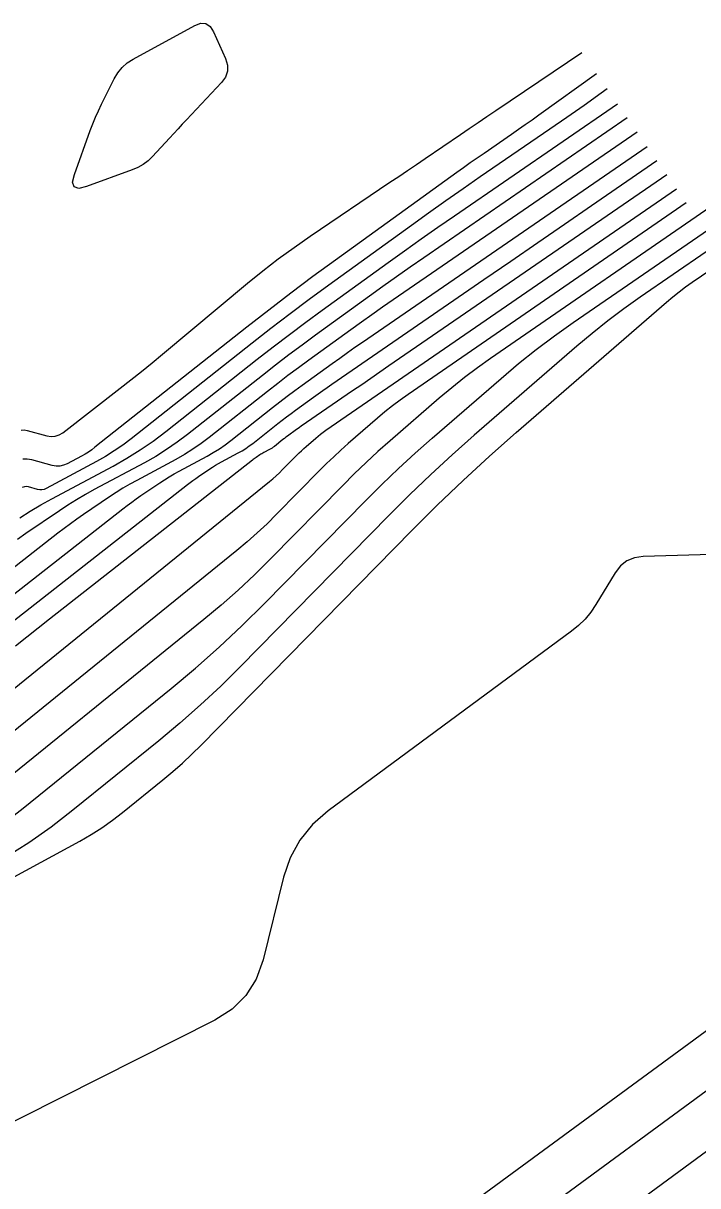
# Model space of a CAD drawing. Extents: x 1768942 to 1774819, y 723037 to 732099.
# Drawn here: x 1770755.9 to 1770796.8, y 726606.2 to 726676.7 of the extents above; entities that cross this region are included whole.
import ezdxf

# ---------------------------------------------------------------- set-up
doc = ezdxf.new("R2010")
doc.units = 0
doc.layers.add('R_Contours', color=7, linetype='Continuous')

msp = doc.modelspace()

# ---------------------------------------------------------------- linework, layer by layer
at = {"layer": 'R_Contours'}
msp.add_lwpolyline([(1770760.074, 726670.623), (1770760.239, 726671.024), (1770760.415, 726671.419), (1770760.602, 726671.809), (1770761.376, 726673.36), (1770761.593, 726673.725), (1770761.857, 726674.045), (1770762.167, 726674.32), (1770762.524, 726674.55), (1770766.265, 726676.59), (1770766.629, 726676.726), (1770766.941, 726676.707), (1770767.201, 726676.534), (1770767.41, 726676.206), (1770768.142, 726674.587), (1770768.264, 726674.193), (1770768.264, 726673.819), (1770768.142, 726673.465), (1770767.898, 726673.132), (1770765.773, 726670.877), (1770765.512, 726670.6), (1770765.252, 726670.322), (1770764.993, 726670.044), (1770764.735, 726669.764), (1770763.702, 726668.646), (1770763.432, 726668.386), (1770763.136, 726668.162), (1770762.816, 726667.976), (1770762.471, 726667.828), (1770759.703, 726666.824), (1770759.223, 726666.713), (1770758.94, 726666.799), (1770758.854, 726667.082), (1770758.964, 726667.562), (1770759.921, 726670.218)], close=True, dxfattribs=at)
for points in [[(1770755.725, 726652.057), (1770755.904, 726652.066), (1770756.09, 726652.035), (1770757.292, 726651.704), (1770757.55, 726651.661), (1770757.796, 726651.679), (1770758.03, 726651.756), (1770758.252, 726651.893), (1770761.735, 726654.591), (1770762.386, 726655.099), (1770763.032, 726655.613), (1770763.673, 726656.133), (1770764.309, 726656.658), (1770769.472, 726660.958), (1770770.395, 726661.707), (1770771.336, 726662.432), (1770772.295, 726663.134), (1770773.272, 726663.811), (1770778.117, 726667.079), (1770778.653, 726667.441), (1770779.188, 726667.803), (1770779.723, 726668.167), (1770780.257, 726668.531), (1770782.394, 726669.988), (1770782.929, 726670.352), (1770783.464, 726670.715), (1770783.999, 726671.078), (1770784.536, 726671.439), (1770789.755, 726674.95)], [(1770790.651, 726673.663), (1770787.155, 726671.15), (1770786.742, 726670.855), (1770786.328, 726670.562), (1770785.913, 726670.272), (1770785.495, 726669.983), (1770783.824, 726668.835), (1770783.407, 726668.546), (1770782.991, 726668.255), (1770782.577, 726667.962), (1770782.165, 726667.667), (1770774.802, 726662.35), (1770773.443, 726661.358), (1770772.096, 726660.351), (1770770.759, 726659.33), (1770769.433, 726658.294), (1770760.21, 726651.009), (1770760.015, 726650.862), (1770759.814, 726650.723), (1770759.606, 726650.594), (1770759.393, 726650.473), (1770758.528, 726650.01), (1770758.309, 726649.917), (1770758.085, 726649.869), (1770757.856, 726649.866), (1770757.622, 726649.909), (1770756.383, 726650.25), (1770756.103, 726650.298), (1770755.834, 726650.283)], [(1770791.294, 726672.739), (1770790.929, 726672.478), (1770789.893, 726671.746), (1770788.853, 726671.019), (1770787.809, 726670.298), (1770783.596, 726667.403), (1770782.548, 726666.678), (1770781.504, 726665.947), (1770780.464, 726665.21), (1770779.428, 726664.467), (1770774.399, 726660.836), (1770773.221, 726659.976), (1770772.053, 726659.103), (1770770.894, 726658.218), (1770769.745, 726657.32), (1770762.399, 726651.517), (1770761.9, 726651.141), (1770761.386, 726650.787), (1770760.857, 726650.457), (1770760.313, 726650.15), (1770757.249, 726648.509), (1770757.123, 726648.456), (1770756.994, 726648.428), (1770756.863, 726648.427), (1770756.729, 726648.451), (1770756.185, 726648.601), (1770756.052, 726648.623), (1770755.924, 726648.616), (1770755.801, 726648.58)], [(1770755.646, 726646.734), (1770756.285, 726647.132), (1770756.935, 726647.514), (1770757.595, 726647.879), (1770761.322, 726649.874), (1770762.153, 726650.343), (1770762.961, 726650.848), (1770763.746, 726651.387), (1770764.508, 726651.962), (1770770.057, 726656.345), (1770771.03, 726657.105), (1770772.011, 726657.855), (1770773, 726658.593), (1770773.996, 726659.321), (1770778, 726662.212), (1770779.004, 726662.932), (1770780.011, 726663.646), (1770781.022, 726664.354), (1770782.038, 726665.056), (1770791.916, 726671.844)], [(1770792.517, 726670.981), (1770780.176, 726662.501), (1770779.344, 726661.927), (1770778.517, 726661.347), (1770777.692, 726660.763), (1770776.871, 726660.173), (1770773.594, 726657.807), (1770772.778, 726657.211), (1770771.968, 726656.607), (1770771.165, 726655.993), (1770770.369, 726655.371), (1770765.827, 726651.783), (1770765.203, 726651.313), (1770764.561, 726650.871), (1770763.899, 726650.458), (1770763.219, 726650.074), (1770760.169, 726648.441), (1770759.628, 726648.142), (1770759.096, 726647.83), (1770758.573, 726647.503), (1770758.058, 726647.163), (1770756.014, 726645.774), (1770755.506, 726645.423)], [(1770793.117, 726670.119), (1770778.314, 726659.946), (1770777.667, 726659.499), (1770777.022, 726659.048), (1770776.381, 726658.593), (1770775.742, 726658.135), (1770773.191, 726656.293), (1770772.556, 726655.829), (1770771.926, 726655.358), (1770771.301, 726654.881), (1770770.681, 726654.397), (1770767.146, 726651.604), (1770766.661, 726651.238), (1770766.16, 726650.894), (1770765.646, 726650.573), (1770765.116, 726650.274), (1770762.742, 726649.003), (1770762.321, 726648.77), (1770761.907, 726648.527), (1770761.5, 726648.273), (1770761.099, 726648.008), (1770759.508, 726646.927), (1770759.113, 726646.654), (1770758.722, 726646.374), (1770758.337, 726646.087), (1770757.956, 726645.794), (1770742.307, 726633.548)], [(1770737.865, 726628.468), (1770761.892, 726647.27), (1770762.164, 726647.48), (1770762.44, 726647.685), (1770762.72, 726647.885), (1770763.002, 726648.08), (1770764.14, 726648.854), (1770764.427, 726649.043), (1770764.718, 726649.225), (1770765.014, 726649.399), (1770765.315, 726649.565), (1770767.013, 726650.474), (1770767.392, 726650.688), (1770767.76, 726650.918), (1770768.118, 726651.163), (1770768.465, 726651.425), (1770770.993, 726653.422), (1770771.436, 726653.769), (1770771.883, 726654.11), (1770772.334, 726654.447), (1770772.788, 726654.778), (1770774.612, 726656.096), (1770775.069, 726656.424), (1770775.528, 726656.749), (1770775.989, 726657.072), (1770776.452, 726657.391), (1770793.718, 726669.256)], [(1770733.424, 726623.388), (1770765.828, 726648.746), (1770765.992, 726648.872), (1770766.158, 726648.995), (1770766.326, 726649.116), (1770766.497, 726649.234), (1770767.181, 726649.699), (1770767.354, 726649.813), (1770767.529, 726649.922), (1770767.707, 726650.027), (1770767.888, 726650.127), (1770768.91, 726650.674), (1770769.138, 726650.803), (1770769.359, 726650.941), (1770769.575, 726651.089), (1770769.784, 726651.246), (1770771.305, 726652.448), (1770771.572, 726652.657), (1770771.841, 726652.862), (1770772.112, 726653.065), (1770772.385, 726653.264), (1770773.483, 726654.057), (1770773.758, 726654.254), (1770774.034, 726654.45), (1770774.311, 726654.644), (1770774.59, 726654.837), (1770783.819, 726661.178), (1770785.451, 726662.299), (1770787.082, 726663.421), (1770788.712, 726664.542), (1770790.343, 726665.664), (1770794.315, 726668.398)], [(1770794.91, 726667.542), (1770778.055, 726655.943), (1770777.504, 726655.564), (1770776.952, 726655.185), (1770776.401, 726654.806), (1770775.849, 726654.426), (1770772.728, 726652.282), (1770772.634, 726652.216), (1770772.54, 726652.151), (1770772.447, 726652.085), (1770772.354, 726652.018), (1770771.982, 726651.75), (1770771.89, 726651.682), (1770771.798, 726651.614), (1770771.707, 726651.544), (1770771.617, 726651.474), (1770771.102, 726651.067), (1770771.032, 726651.014), (1770770.959, 726650.964), (1770770.884, 726650.917), (1770770.807, 726650.874), (1770770.461, 726650.689), (1770770.4, 726650.655), (1770770.34, 726650.62), (1770770.281, 726650.583), (1770770.222, 726650.544), (1770769.991, 726650.387), (1770769.933, 726650.347), (1770769.876, 726650.306), (1770769.82, 726650.264), (1770769.765, 726650.222), (1770757.447, 726640.582), (1770755.379, 726638.957)], [(1770734.178, 726620.492), (1770736.32, 726621.654), (1770737.482, 726622.319), (1770738.61, 726623.036), (1770739.704, 726623.803), (1770740.764, 726624.622), (1770770.803, 726648.931), (1770771.01, 726649.103), (1770771.211, 726649.281), (1770771.408, 726649.465), (1770771.599, 726649.654), (1770772.459, 726650.529), (1770772.596, 726650.666), (1770772.736, 726650.8), (1770772.879, 726650.931), (1770773.024, 726651.059), (1770773.61, 726651.567), (1770773.758, 726651.692), (1770773.909, 726651.812), (1770774.064, 726651.928), (1770774.222, 726652.04), (1770795.506, 726666.687)], [(1770796.101, 726665.831), (1770779.224, 726654.217), (1770778.742, 726653.876), (1770778.271, 726653.522), (1770777.81, 726653.155), (1770777.359, 726652.775), (1770775.575, 726651.229), (1770775.133, 726650.838), (1770774.699, 726650.439), (1770774.273, 726650.031), (1770773.855, 726649.615), (1770771.236, 726646.95), (1770770.653, 726646.374), (1770770.056, 726645.815), (1770769.442, 726645.274), (1770768.813, 726644.75), (1770746.468, 726626.666), (1770744.745, 726625.336), (1770742.966, 726624.088), (1770741.132, 726622.924), (1770739.243, 726621.842), (1770734.884, 726619.477)], [(1770798.2, 726666.01), (1770784.225, 726656.393), (1770783.421, 726655.823), (1770782.633, 726655.232), (1770781.862, 726654.618), (1770781.108, 726653.983), (1770778.126, 726651.399), (1770777.387, 726650.746), (1770776.662, 726650.078), (1770775.95, 726649.396), (1770775.252, 726648.7), (1770770.873, 726644.246), (1770769.899, 726643.283), (1770768.9, 726642.349), (1770767.874, 726641.444), (1770766.822, 726640.568), (1770752.171, 726628.711), (1770749.785, 726626.869), (1770747.322, 726625.141), (1770744.783, 726623.528), (1770742.167, 726622.031), (1770735.59, 726618.462)], [(1770736.296, 726617.447), (1770747.368, 726623.455), (1770749.588, 726624.726), (1770751.744, 726626.095), (1770753.835, 726627.562), (1770755.86, 726629.126), (1770764.832, 726636.386), (1770766.306, 726637.615), (1770767.744, 726638.883), (1770769.145, 726640.192), (1770770.51, 726641.541), (1770776.648, 726647.786), (1770777.627, 726648.762), (1770778.625, 726649.718), (1770779.641, 726650.654), (1770780.677, 726651.569), (1770784.858, 726655.191), (1770785.915, 726656.081), (1770786.995, 726656.941), (1770788.099, 726657.771), (1770789.227, 726658.57), (1770797.444, 726664.225)], [(1770797.312, 726662.869), (1770793.302, 726660.109), (1770792.31, 726659.406), (1770791.338, 726658.676), (1770790.387, 726657.919), (1770789.457, 726657.136), (1770783.228, 726651.739), (1770781.896, 726650.561), (1770780.587, 726649.357), (1770779.304, 726648.127), (1770778.044, 726646.871), (1770769.029, 726637.701), (1770767.84, 726636.525), (1770766.619, 726635.384), (1770765.365, 726634.278), (1770764.08, 726633.207), (1770758.875, 726628.995), (1770757.553, 726627.974), (1770756.188, 726627.016), (1770754.78, 726626.123), (1770753.33, 726625.292), (1770737.003, 726616.433)], [(1770737.709, 726615.418), (1770759.293, 726627.13), (1770759.972, 726627.519), (1770760.632, 726627.938), (1770761.271, 726628.386), (1770761.891, 726628.865), (1770764.329, 726630.838), (1770764.931, 726631.339), (1770765.518, 726631.857), (1770766.09, 726632.392), (1770766.647, 726632.943), (1770779.44, 726645.957), (1770780.98, 726647.493), (1770782.55, 726648.997), (1770784.15, 726650.469), (1770785.779, 726651.909), (1770794.896, 726659.807), (1770795.275, 726660.127), (1770795.662, 726660.435), (1770796.058, 726660.732), (1770796.462, 726661.019), (1770798.095, 726662.143)], [(1770800.409, 726644.578), (1770793.481, 726644.385), (1770792.954, 726644.312), (1770792.494, 726644.122), (1770792.102, 726643.816), (1770791.778, 726643.394), (1770790.616, 726641.474), (1770790.305, 726641.012), (1770789.954, 726640.588), (1770789.563, 726640.2), (1770789.132, 726639.848), (1770774.363, 726628.963), (1770773.416, 726628.137), (1770772.65, 726627.19), (1770772.065, 726626.121), (1770771.662, 726624.931), (1770770.41, 726619.929), (1770769.992, 726618.762), (1770769.365, 726617.763), (1770768.528, 726616.931), (1770767.481, 726616.267), (1770748.765, 726606.836), (1770746.319, 726605.259)], [(1770777.931, 726601.415), (1770799.454, 726617.204)], [(1770802.564, 726615.823), (1770782.508, 726601.11)], [(1770787.084, 726600.805), (1770800.774, 726610.848)]]:
    msp.add_lwpolyline(points, dxfattribs=at)

doc.saveas('drawing.dxf')
